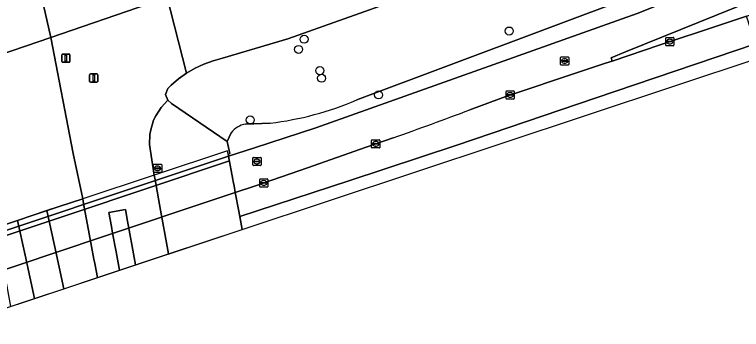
# Model space of a CAD drawing. Extents: x 161385 to 162589, y 388479 to 389756.
# Drawn here: x 162091.3 to 162179.9, y 388478.6 to 388516.9 of the extents above; entities that cross this region are included whole.
import ezdxf

# ---------------------------------------------------------------- set-up
doc = ezdxf.new("R2010")
doc.units = 0
for name, color, linetype in [('IMGEO_Berm_gesloten', 7, 'Continuous'), ('IMGEO_Berm_groen', 7, 'Continuous'), ('IMGEO_Boom', 7, 'Continuous'), ('IMGEO_Dek', 7, 'Continuous'), ('IMGEO_Fietspad_gesloten', 7, 'Continuous'), ('IMGEO_Groenvoorziening', 7, 'Continuous'), ('IMGEO_Hek', 7, 'Continuous'), ('IMGEO_Kolk', 7, 'Continuous'), ('IMGEO_Lichtmast', 7, 'Continuous'), ('IMGEO_Loofbos', 7, 'Continuous'), ('IMGEO_Pijler', 7, 'Continuous'), ('IMGEO_Rijbaan_autoweg', 7, 'Continuous'), ('IMGEO_Rijbaan_regionaal_gesloten', 7, 'Continuous'), ('IMGEO_Rioolput', 7, 'Continuous'), ('IMGEO_Terreindeel_open', 7, 'Continuous'), ('IMGEO_Verkeersbordpaal', 7, 'Continuous')]:
    doc.layers.add(name, color=color, linetype=linetype)

msp = doc.modelspace()

# ---------------------------------------------------------------- linework, layer by layer
at = {"layer": 'IMGEO_Berm_gesloten'}
msp.add_lwpolyline([(162080.476, 388487.39), (162084.041, 388488.572), (162103.402, 388495.033), (162117.419, 388499.693), (162117.395, 388499.82), (162117.372, 388499.941), (162117.294, 388500.356), (162108.359, 388497.394), (162099.651, 388494.507), (162095.266, 388493.053), (162091.708, 388491.874), (162088.987, 388490.972), (162082.514, 388488.826), (162080.323, 388488.1)], close=True, dxfattribs=at)
at = {"layer": 'IMGEO_Berm_groen'}
for points in [[(162338.365, 388578.901), (162338.047, 388580.195), (162324.599, 388576.081), (162287.169, 388563.505), (162279.038, 388561.214), (162264.796, 388556.642), (162259.025, 388554.101), (162254.71, 388552.825), (162240.969, 388547.955), (162222.876, 388540.549), (162201.4, 388532.175), (162133.055, 388506.534)], [(162117.736, 388502.546), (162117.232, 388501.49), (162117.576, 388500.015), (162117.372, 388499.941), (162117.395, 388499.82), (162117.419, 388499.693), (162120.579, 388500.721), (162128.073, 388503.157), (162167.231, 388517.05), (162197.575, 388529.185), (162209.962, 388534.05)], [(162104.113, 388485.797), (162103.702, 388488.054), (162103.287, 388490.332), (162103.142, 388491.127), (162102.835, 388492.818), (162104.863, 388493.192), (162105.114, 388491.78), (162105.66, 388488.702), (162106.061, 388486.443), (162110.1, 388487.783), (162109.692, 388490.037), (162109.135, 388493.111), (162108.462, 388496.826), (162108.359, 388497.394), (162107.794, 388501.109), (162107.833, 388502.312), (162107.933, 388502.906), (162108.289, 388504.055), (162108.543, 388504.601), (162109.192, 388505.615), (162110.01, 388506.497), (162109.734, 388507.207), (162110.008, 388507.915), (162110.429, 388508.325), (162111.337, 388509.099), (162112.311, 388509.789), (162107.374, 388529.07)], [(162205.548, 388528.526), (162201.647, 388526.877), (162165.808, 388512.398), (162164.054, 388511.643), (162164.193, 388511.274), (162170.029, 388513.254), (162177.133, 388515.609), (162180.534, 388516.727), (162189.5, 388519.675), (162197.568, 388522.357), (162205.057, 388524.828), (162209.464, 388526.309), (162209.466, 388526.31)], [(162094.678, 388518.992), (162095.747, 388514.148), (162107.567, 388518.199)], [(162107.567, 388518.199), (162095.747, 388514.148), (162098.463, 388500), (162099.651, 388494.507), (162099.759, 388493.926), (162100.443, 388490.233), (162101.012, 388487.164), (162101.113, 388486.621), (162101.431, 388484.908), (162104.113, 388485.797)], [(162122.482, 388503.711), (162119.479, 388503.584)]]:
    msp.add_lwpolyline(points, dxfattribs=at)
for centre, radius, start, end in [((162117.909, 388542.049), 38.61, 276.80207, 293.09651), ((162119.928, 388500.847), 2.773, 99.31987, 142.22984)]:
    msp.add_arc(centre, radius, start, end, dxfattribs=at)
at = {"layer": 'IMGEO_Boom'}
for centre in [(162151.624, 388514.925), (162126.63, 388513.921), (162125.956, 388512.692), (162128.543, 388510.1), (162128.761, 388509.18), (162135.707, 388507.148), (162120.06, 388504.096)]:
    msp.add_circle(centre, 0.489, dxfattribs=at)
at = {"layer": 'IMGEO_Dek'}
msp.add_lwpolyline([(162082.384, 388478.59), (162119.076, 388490.76), (162118.667, 388493.007), (162118.244, 388495.27), (162118.094, 388496.076), (162117.997, 388496.595), (162117.948, 388496.859), (162117.395, 388499.82), (162117.372, 388499.941), (162117.294, 388500.356), (162108.359, 388497.394), (162099.651, 388494.507), (162088.987, 388490.972), (162082.514, 388488.826), (162080.323, 388488.1)], close=True, dxfattribs=at)
at = {"layer": 'IMGEO_Fietspad_gesloten'}
for points in [[(162209.962, 388534.05), (162197.575, 388529.185), (162167.231, 388517.05), (162128.073, 388503.157), (162120.579, 388500.721), (162117.419, 388499.693), (162117.948, 388496.859), (162117.997, 388496.595), (162118.094, 388496.076), (162118.244, 388495.27), (162120.577, 388496.032), (162127.04, 388498.284), (162134.191, 388500.77), (162137.466, 388501.908)], [(162146.842, 388505.334), (162151.538, 388507.067), (162152.911, 388507.538), (162158.605, 388509.443), (162163.376, 388510.997), (162164.193, 388511.274), (162164.054, 388511.643), (162165.808, 388512.398), (162201.647, 388526.877), (162205.548, 388528.526)]]:
    msp.add_lwpolyline(points, dxfattribs=at)
for points in [[(162080.601, 388486.817), (162097.879, 388492.555), (162117.522, 388499.14), (162117.419, 388499.693), (162103.402, 388495.033), (162084.041, 388488.572), (162080.476, 388487.39)], [(162081.437, 388482.961), (162101.95, 388489.82), (162116.884, 388494.826), (162118.244, 388495.27), (162118.094, 388496.076), (162117.948, 388496.859), (162117.522, 388499.14), (162097.879, 388492.555), (162080.601, 388486.817)]]:
    msp.add_lwpolyline(points, close=True, dxfattribs=at)
msp.add_arc((161957.728, 389008.344), 537.386, 289.54019, 290.60452, dxfattribs=at)
at = {"layer": 'IMGEO_Groenvoorziening'}
msp.add_lwpolyline([(162107.374, 388529.07), (162112.311, 388509.789), (162113.342, 388510.388), (162114.423, 388510.894), (162115.545, 388511.3), (162116.698, 388511.605), (162124.65, 388513.957), (162138.38, 388518.892)], dxfattribs=at)
at = {"layer": 'IMGEO_Hek'}
for points in [[(162117.294, 388500.356), (162108.359, 388497.394)], [(162108.359, 388497.394), (162099.651, 388494.507)], [(162099.651, 388494.507), (162088.987, 388490.972)]]:
    msp.add_lwpolyline(points, dxfattribs=at)
at = {"layer": 'IMGEO_Kolk'}
for p, q in [((162170.699, 388513.214), (162170.699, 388514.066)), ((162170.774, 388514.14), (162171.626, 388514.14)), ((162170.958, 388513.634), (162170.958, 388513.646)), ((162171.396, 388513.597), (162170.998, 388513.597)), ((162171.001, 388513.683), (162171.399, 388513.683)), ((162171.187, 388513.92), (162171.212, 388513.92)), ((162171.442, 388513.646), (162171.442, 388513.634)), ((162171.7, 388514.066), (162171.7, 388513.214)), ((162171.626, 388513.14), (162170.774, 388513.14)), ((162171.21, 388513.36), (162171.185, 388513.36)), ((162151.24, 388506.714), (162151.24, 388507.566)), ((162151.315, 388507.64), (162152.167, 388507.64)), ((162151.542, 388507.183), (162151.94, 388507.183)), ((162151.728, 388507.42), (162151.753, 388507.42)), ((162152.241, 388507.566), (162152.241, 388506.714)), ((162152.167, 388506.64), (162151.315, 388506.64)), ((162151.499, 388507.134), (162151.499, 388507.146)), ((162151.937, 388507.097), (162151.539, 388507.097)), ((162151.751, 388506.86), (162151.726, 388506.86)), ((162151.983, 388507.146), (162151.983, 388507.134)), ((162134.857, 388500.759), (162134.857, 388501.611)), ((162134.932, 388501.685), (162135.784, 388501.685)), ((162135.116, 388501.179), (162135.116, 388501.191)), ((162135.554, 388501.142), (162135.156, 388501.142)), ((162135.159, 388501.228), (162135.557, 388501.228)), ((162135.345, 388501.465), (162135.37, 388501.465)), ((162135.6, 388501.191), (162135.6, 388501.179)), ((162135.858, 388501.611), (162135.858, 388500.759)), ((162135.784, 388500.685), (162134.932, 388500.685)), ((162135.368, 388500.905), (162135.343, 388500.905)), ((162108.27, 388497.782), (162108.27, 388498.634)), ((162108.345, 388498.708), (162109.197, 388498.708)), ((162108.758, 388498.488), (162108.783, 388498.488)), ((162109.271, 388498.634), (162109.271, 388497.782)), ((162109.197, 388497.708), (162108.345, 388497.708)), ((162108.529, 388498.202), (162108.529, 388498.214)), ((162108.967, 388498.165), (162108.569, 388498.165)), ((162108.572, 388498.251), (162108.97, 388498.251)), ((162108.781, 388497.928), (162108.756, 388497.928)), ((162109.013, 388498.214), (162109.013, 388498.202)), ((162121.216, 388496), (162121.216, 388496.852)), ((162121.291, 388496.926), (162122.143, 388496.926)), ((162121.704, 388496.706), (162121.729, 388496.706)), ((162122.217, 388496.852), (162122.217, 388496)), ((162122.143, 388495.926), (162121.291, 388495.926)), ((162121.475, 388496.42), (162121.475, 388496.432)), ((162121.913, 388496.383), (162121.515, 388496.383)), ((162121.518, 388496.469), (162121.916, 388496.469)), ((162121.727, 388496.146), (162121.702, 388496.146)), ((162121.959, 388496.432), (162121.959, 388496.42))]:
    msp.add_line(p, q, dxfattribs=at)
for points in [[(162170.699, 388513.214), (162170.699, 388514.066)], [(162170.774, 388514.14), (162171.626, 388514.14)], [(162171.7, 388514.066), (162171.7, 388513.214)], [(162171.626, 388513.14), (162170.774, 388513.14)], [(162151.24, 388506.714), (162151.24, 388507.566)], [(162151.315, 388507.64), (162152.167, 388507.64)], [(162152.241, 388507.566), (162152.241, 388506.714)], [(162152.167, 388506.64), (162151.315, 388506.64)], [(162134.857, 388500.759), (162134.857, 388501.611)], [(162134.932, 388501.685), (162135.784, 388501.685)], [(162135.858, 388501.611), (162135.858, 388500.759)], [(162135.784, 388500.685), (162134.932, 388500.685)], [(162108.27, 388497.782), (162108.27, 388498.634)], [(162108.345, 388498.708), (162109.197, 388498.708)], [(162109.271, 388498.634), (162109.271, 388497.782)], [(162109.197, 388497.708), (162108.345, 388497.708)], [(162121.216, 388496), (162121.216, 388496.852)], [(162121.291, 388496.926), (162122.143, 388496.926)], [(162122.217, 388496.852), (162122.217, 388496)], [(162122.143, 388495.926), (162121.291, 388495.926)]]:
    msp.add_lwpolyline(points, dxfattribs=at)
for centre, radius, start, end in [((162170.776, 388514.064), 0.0765, 91.55205, 178.44795), ((162170.776, 388514.064), 0.0765, 91.55205, 178.44795), ((162170.998, 388513.643), 0.0403, 85.87752, 175.75265), ((162170.995, 388513.633), 0.0366, 178.93798, 274.71019), ((162171.399, 388513.64), 0.043, 264.86636, 352.45326), ((162171.403, 388513.645), 0.0386, 1.73085, 96.63898), ((162171.624, 388514.064), 0.0765, 1.55205, 88.44795), ((162171.624, 388514.064), 0.0765, 1.55205, 88.44795), ((162170.776, 388513.216), 0.0765, 181.55205, 268.44795), ((162170.776, 388513.216), 0.0765, 181.55205, 268.44795), ((162171.624, 388513.216), 0.0765, 271.55205, 358.44795), ((162171.624, 388513.216), 0.0765, 271.55205, 358.44795), ((162151.317, 388507.564), 0.0765, 91.55205, 178.44795), ((162151.317, 388507.564), 0.0765, 91.55205, 178.44795), ((162151.539, 388507.143), 0.0403, 85.87752, 175.75265), ((162151.944, 388507.145), 0.0386, 1.73085, 96.63898), ((162152.165, 388507.564), 0.0765, 1.55205, 88.44795), ((162152.165, 388507.564), 0.0765, 1.55205, 88.44795), ((162151.317, 388506.716), 0.0765, 181.55205, 268.44795), ((162151.317, 388506.716), 0.0765, 181.55205, 268.44795), ((162151.536, 388507.133), 0.0366, 178.93798, 274.71019), ((162151.94, 388507.14), 0.043, 264.86636, 352.45326), ((162152.165, 388506.716), 0.0765, 271.55205, 358.44795), ((162152.165, 388506.716), 0.0765, 271.55205, 358.44795), ((162134.934, 388501.609), 0.0765, 91.55205, 178.44795), ((162134.934, 388501.609), 0.0765, 91.55205, 178.44795), ((162135.156, 388501.188), 0.0403, 85.87752, 175.75265), ((162135.153, 388501.178), 0.0366, 178.93798, 274.71019), ((162135.557, 388501.185), 0.043, 264.86636, 352.45326), ((162135.561, 388501.19), 0.0386, 1.73085, 96.63898), ((162135.782, 388501.609), 0.0765, 1.55205, 88.44795), ((162135.782, 388501.609), 0.0765, 1.55205, 88.44795), ((162134.934, 388500.761), 0.0765, 181.55205, 268.44795), ((162134.934, 388500.761), 0.0765, 181.55205, 268.44795), ((162135.782, 388500.761), 0.0765, 271.55205, 358.44795), ((162135.782, 388500.761), 0.0765, 271.55205, 358.44795), ((162108.347, 388498.632), 0.0765, 91.55205, 178.44795), ((162108.347, 388498.632), 0.0765, 91.55205, 178.44795), ((162109.195, 388498.632), 0.0765, 1.55205, 88.44795), ((162109.195, 388498.632), 0.0765, 1.55205, 88.44795), ((162108.347, 388497.784), 0.0765, 181.55205, 268.44795), ((162108.347, 388497.784), 0.0765, 181.55205, 268.44795), ((162108.569, 388498.211), 0.0403, 85.87752, 175.75265), ((162108.566, 388498.201), 0.0366, 178.93798, 274.71019), ((162108.97, 388498.208), 0.043, 264.86636, 352.45326), ((162108.974, 388498.213), 0.0386, 1.73085, 96.63898), ((162109.195, 388497.784), 0.0765, 271.55205, 358.44795), ((162109.195, 388497.784), 0.0765, 271.55205, 358.44795), ((162121.293, 388496.85), 0.0765, 91.55205, 178.44795), ((162121.293, 388496.85), 0.0765, 91.55205, 178.44795), ((162122.141, 388496.85), 0.0765, 1.55205, 88.44795), ((162122.141, 388496.85), 0.0765, 1.55205, 88.44795), ((162121.293, 388496.002), 0.0765, 181.55205, 268.44795), ((162121.293, 388496.002), 0.0765, 181.55205, 268.44795), ((162121.515, 388496.429), 0.0403, 85.87752, 175.75265), ((162121.512, 388496.419), 0.0366, 178.93798, 274.71019), ((162121.916, 388496.426), 0.043, 264.86636, 352.45326), ((162121.92, 388496.431), 0.0386, 1.73085, 96.63898), ((162122.141, 388496.002), 0.0765, 271.55205, 358.44795), ((162122.141, 388496.002), 0.0765, 271.55205, 358.44795)]:
    msp.add_arc(centre, radius, start, end, dxfattribs=at)
for centre, major_axis, ratio, start_param, end_param in [((162171.186, 388513.64), (-0.387, 0.002), 0.722429, 4.712389, 7.853982), ((162171.211, 388513.64), (-0.39, 0.002), 0.717154, 1.570796, 4.712389), ((162151.727, 388507.14), (-0.387, 0.002), 0.722429, 4.712389, 7.853982), ((162151.752, 388507.14), (-0.39, 0.002), 0.717154, 1.570796, 4.712389), ((162135.344, 388501.185), (-0.387, 0.002), 0.722429, 4.712389, 7.853982), ((162135.369, 388501.185), (-0.39, 0.002), 0.717154, 1.570796, 4.712389), ((162108.757, 388498.208), (-0.387, 0.002), 0.722429, 4.712389, 7.853982), ((162108.782, 388498.208), (-0.39, 0.002), 0.717154, 1.570796, 4.712389), ((162121.703, 388496.426), (-0.387, 0.002), 0.722429, 4.712389, 7.853982), ((162121.728, 388496.426), (-0.39, 0.002), 0.717154, 1.570796, 4.712389)]:
    msp.add_ellipse(centre, major_axis=major_axis, ratio=ratio, start_param=start_param, end_param=end_param, dxfattribs=at)
at = {"layer": 'IMGEO_Lichtmast'}
for p, q in [((162100.491, 388508.798), (162100.491, 388509.598)), ((162100.491, 388509.598), (162100.491, 388508.798)), ((162100.591, 388509.698), (162101.381, 388509.698)), ((162101.381, 388509.698), (162100.591, 388509.698)), ((162101.481, 388509.598), (162101.481, 388508.798)), ((162101.481, 388508.798), (162101.481, 388509.598)), ((162101.381, 388508.698), (162100.591, 388508.698)), ((162100.591, 388508.698), (162101.381, 388508.698))]:
    msp.add_line(p, q, dxfattribs=at)
msp.add_lwpolyline([(162100.911, 388509.573), (162101.061, 388509.573), (162101.061, 388508.823), (162100.911, 388508.823), (162100.911, 388509.573)], dxfattribs=at)
for centre, start, end in [((162100.591, 388509.598), 90, 180), ((162100.591, 388509.598), 90, 180), ((162101.381, 388509.598), 0, 90), ((162101.381, 388509.598), 360, 90), ((162100.591, 388508.798), 180, 270), ((162100.591, 388508.798), 180, 270), ((162101.381, 388508.798), 270, 0), ((162101.381, 388508.798), 270, 0)]:
    msp.add_arc(centre, 0.1, start, end, dxfattribs=at)
at = {"layer": 'IMGEO_Loofbos'}
for points in [[(162336.532, 388584.978), (162317.268, 388578.974), (162288.362, 388570.488), (162252.986, 388559.158), (162215.574, 388546.64), (162138.38, 388518.892), (162124.65, 388513.957), (162116.698, 388511.605), (162115.545, 388511.3), (162114.423, 388510.894), (162113.342, 388510.388), (162112.311, 388509.789), (162111.337, 388509.099), (162110.429, 388508.325), (162110.008, 388507.915), (162109.734, 388507.207), (162110.01, 388506.497), (162110.485, 388506.096), (162117.232, 388501.49), (162117.736, 388502.546)], [(162133.055, 388506.534), (162201.4, 388532.175), (162222.876, 388540.549), (162240.969, 388547.955), (162254.71, 388552.825), (162259.025, 388554.101), (162264.796, 388556.642), (162279.038, 388561.214), (162287.169, 388563.505), (162324.599, 388576.081), (162338.047, 388580.195)], [(162119.479, 388503.584), (162122.482, 388503.711)]]:
    msp.add_lwpolyline(points, dxfattribs=at)
for centre, radius, start, end in [((162117.909, 388542.049), 38.61, 276.80207, 293.09651), ((162119.928, 388500.847), 2.773, 99.31987, 142.22984)]:
    msp.add_arc(centre, radius, start, end, dxfattribs=at)
at = {"layer": 'IMGEO_Pijler'}
msp.add_lwpolyline([(162104.113, 388485.797), (162106.061, 388486.443), (162105.66, 388488.702), (162105.114, 388491.78), (162104.863, 388493.192), (162102.835, 388492.818), (162103.142, 388491.127), (162103.287, 388490.332), (162103.702, 388488.054)], close=True, dxfattribs=at)
at = {"layer": 'IMGEO_Rijbaan_autoweg'}
msp.add_lwpolyline([(162084.674, 388510.353), (162095.747, 388514.148), (162094.678, 388518.992), (162093.875, 388522.863), (162092.971, 388526.852), (162092.085, 388530.95), (162090.796, 388537.006)], dxfattribs=at)
at = {"layer": 'IMGEO_Rijbaan_regionaal_gesloten'}
for points in [[(162162.109, 388506.734), (162181.649, 388513.384), (162180.534, 388516.727), (162177.133, 388515.609), (162170.029, 388513.254), (162164.193, 388511.274), (162163.376, 388510.997), (162158.605, 388509.443), (162152.911, 388507.538), (162151.538, 388507.067), (162146.842, 388505.334)], [(162137.466, 388501.908), (162134.191, 388500.77), (162127.04, 388498.284), (162120.577, 388496.032), (162118.244, 388495.27), (162118.667, 388493.007), (162118.788, 388492.342), (162132.084, 388496.7), (162145.245, 388501.013), (162162.109, 388506.734)], [(162097.342, 388483.552), (162101.431, 388484.908), (162101.113, 388486.621), (162101.012, 388487.164), (162100.443, 388490.233), (162099.759, 388493.926), (162099.651, 388494.507), (162095.266, 388493.053), (162096.196, 388488.827), (162097.342, 388483.552)]]:
    msp.add_lwpolyline(points, dxfattribs=at)
for points in [[(162095.747, 388514.148), (162084.674, 388510.353), (162087.233, 388500), (162088.987, 388490.972), (162091.708, 388491.874), (162095.266, 388493.053), (162099.651, 388494.507), (162098.463, 388500)], [(162182.21, 388511.702), (162181.649, 388513.384), (162162.109, 388506.734), (162145.245, 388501.013), (162132.084, 388496.7), (162118.788, 388492.342), (162119.076, 388490.761)], [(162082.384, 388478.59), (162119.076, 388490.76), (162118.667, 388493.007), (162118.244, 388495.27), (162116.884, 388494.826), (162101.95, 388489.82), (162081.437, 388482.961)], [(162093.758, 388482.363), (162097.342, 388483.552), (162096.196, 388488.827), (162095.266, 388493.053), (162091.708, 388491.874), (162092.629, 388487.646)], [(162090.858, 388481.401), (162093.758, 388482.363), (162092.629, 388487.646), (162091.708, 388491.874), (162088.987, 388490.972), (162089.104, 388490.375), (162089.818, 388486.716), (162090.416, 388483.657), (162090.511, 388483.176)]]:
    msp.add_lwpolyline(points, close=True, dxfattribs=at)
msp.add_arc((161957.728, 389008.344), 537.386, 289.54019, 290.60452, dxfattribs=at)
at = {"layer": 'IMGEO_Rioolput'}
for p, q in [((162157.882, 388510.85), (162157.882, 388511.702)), ((162157.957, 388511.776), (162158.809, 388511.776)), ((162158.883, 388511.702), (162158.883, 388510.85)), ((162158.809, 388510.776), (162157.957, 388510.776)), ((162158.141, 388511.27), (162158.141, 388511.282)), ((162158.579, 388511.233), (162158.181, 388511.233)), ((162158.184, 388511.319), (162158.582, 388511.319)), ((162158.393, 388510.996), (162158.368, 388510.996)), ((162158.37, 388511.556), (162158.395, 388511.556)), ((162158.625, 388511.282), (162158.625, 388511.27)), ((162120.381, 388498.614), (162120.381, 388499.466)), ((162120.456, 388499.54), (162121.308, 388499.54)), ((162120.869, 388499.32), (162120.894, 388499.32)), ((162121.382, 388499.466), (162121.382, 388498.614)), ((162121.308, 388498.54), (162120.456, 388498.54)), ((162120.64, 388499.034), (162120.64, 388499.046)), ((162121.078, 388498.997), (162120.68, 388498.997)), ((162120.683, 388499.083), (162121.081, 388499.083)), ((162120.892, 388498.76), (162120.867, 388498.76)), ((162121.124, 388499.046), (162121.124, 388499.034))]:
    msp.add_line(p, q, dxfattribs=at)
for points in [[(162157.882, 388510.85), (162157.882, 388511.702)], [(162157.957, 388511.776), (162158.809, 388511.776)], [(162158.883, 388511.702), (162158.883, 388510.85)], [(162158.809, 388510.776), (162157.957, 388510.776)], [(162120.381, 388498.614), (162120.381, 388499.466)], [(162120.456, 388499.54), (162121.308, 388499.54)], [(162121.382, 388499.466), (162121.382, 388498.614)], [(162121.308, 388498.54), (162120.456, 388498.54)]]:
    msp.add_lwpolyline(points, dxfattribs=at)
for centre, radius, start, end in [((162157.959, 388511.7), 0.0765, 91.55205, 178.44795), ((162157.959, 388511.7), 0.0765, 91.55205, 178.44795), ((162158.807, 388511.7), 0.0765, 1.55205, 88.44795), ((162158.807, 388511.7), 0.0765, 1.55205, 88.44795), ((162157.959, 388510.852), 0.0765, 181.55205, 268.44795), ((162157.959, 388510.852), 0.0765, 181.55205, 268.44795), ((162158.181, 388511.279), 0.0403, 85.87752, 175.75265), ((162158.178, 388511.269), 0.0366, 178.93798, 274.71019), ((162158.582, 388511.276), 0.043, 264.86636, 352.45326), ((162158.586, 388511.281), 0.0386, 1.73085, 96.63898), ((162158.807, 388510.852), 0.0765, 271.55205, 358.44795), ((162158.807, 388510.852), 0.0765, 271.55205, 358.44795), ((162120.458, 388499.464), 0.0765, 91.55205, 178.44795), ((162120.458, 388499.464), 0.0765, 91.55205, 178.44795), ((162121.306, 388499.464), 0.0765, 1.55205, 88.44795), ((162121.306, 388499.464), 0.0765, 1.55205, 88.44795), ((162120.458, 388498.616), 0.0765, 181.55205, 268.44795), ((162120.458, 388498.616), 0.0765, 181.55205, 268.44795), ((162120.68, 388499.043), 0.0403, 85.87752, 175.75265), ((162120.677, 388499.033), 0.0366, 178.93798, 274.71019), ((162121.081, 388499.04), 0.043, 264.86636, 352.45326), ((162121.085, 388499.045), 0.0386, 1.73085, 96.63898), ((162121.306, 388498.616), 0.0765, 271.55205, 358.44795), ((162121.306, 388498.616), 0.0765, 271.55205, 358.44795)]:
    msp.add_arc(centre, radius, start, end, dxfattribs=at)
for centre, major_axis, ratio, start_param, end_param in [((162158.369, 388511.276), (-0.387, 0.002), 0.722429, 4.712389, 7.853982), ((162158.394, 388511.276), (-0.39, 0.002), 0.717154, 1.570796, 4.712389), ((162120.868, 388499.04), (-0.387, 0.002), 0.722429, 4.712389, 7.853982), ((162120.893, 388499.04), (-0.39, 0.002), 0.717154, 1.570796, 4.712389)]:
    msp.add_ellipse(centre, major_axis=major_axis, ratio=ratio, start_param=start_param, end_param=end_param, dxfattribs=at)
at = {"layer": 'IMGEO_Terreindeel_open'}
msp.add_lwpolyline([(162110.1, 388487.783), (162119.076, 388490.761), (162118.788, 388492.342), (162118.667, 388493.007), (162118.244, 388495.27), (162118.094, 388496.076), (162117.997, 388496.595), (162117.948, 388496.859), (162117.419, 388499.693), (162117.395, 388499.82), (162117.372, 388499.941), (162117.576, 388500.015), (162117.232, 388501.49), (162110.485, 388506.096), (162110.01, 388506.497), (162109.192, 388505.615), (162108.543, 388504.601), (162108.289, 388504.055), (162107.933, 388502.906), (162107.833, 388502.312), (162107.794, 388501.109), (162108.359, 388497.394), (162108.462, 388496.826), (162109.135, 388493.111), (162109.692, 388490.037)], close=True, dxfattribs=at)
at = {"layer": 'IMGEO_Verkeersbordpaal'}
for p, q in [((162097.096, 388511.22), (162097.096, 388512.02)), ((162097.096, 388512.02), (162097.096, 388511.22)), ((162097.196, 388512.12), (162097.986, 388512.12)), ((162097.986, 388512.12), (162097.196, 388512.12)), ((162098.086, 388512.02), (162098.086, 388511.22)), ((162098.086, 388511.22), (162098.086, 388512.02)), ((162097.986, 388511.12), (162097.196, 388511.12)), ((162097.196, 388511.12), (162097.986, 388511.12))]:
    msp.add_line(p, q, dxfattribs=at)
msp.add_lwpolyline([(162097.516, 388511.995), (162097.666, 388511.995), (162097.666, 388511.245), (162097.516, 388511.245), (162097.516, 388511.995)], dxfattribs=at)
for centre, start, end in [((162097.196, 388512.02), 90, 180), ((162097.196, 388512.02), 90, 180), ((162097.986, 388512.02), 0, 90), ((162097.986, 388512.02), 360, 90), ((162097.196, 388511.22), 180, 270), ((162097.196, 388511.22), 180, 270), ((162097.986, 388511.22), 270, 0), ((162097.986, 388511.22), 270, 0)]:
    msp.add_arc(centre, 0.1, start, end, dxfattribs=at)

doc.saveas('drawing.dxf')
